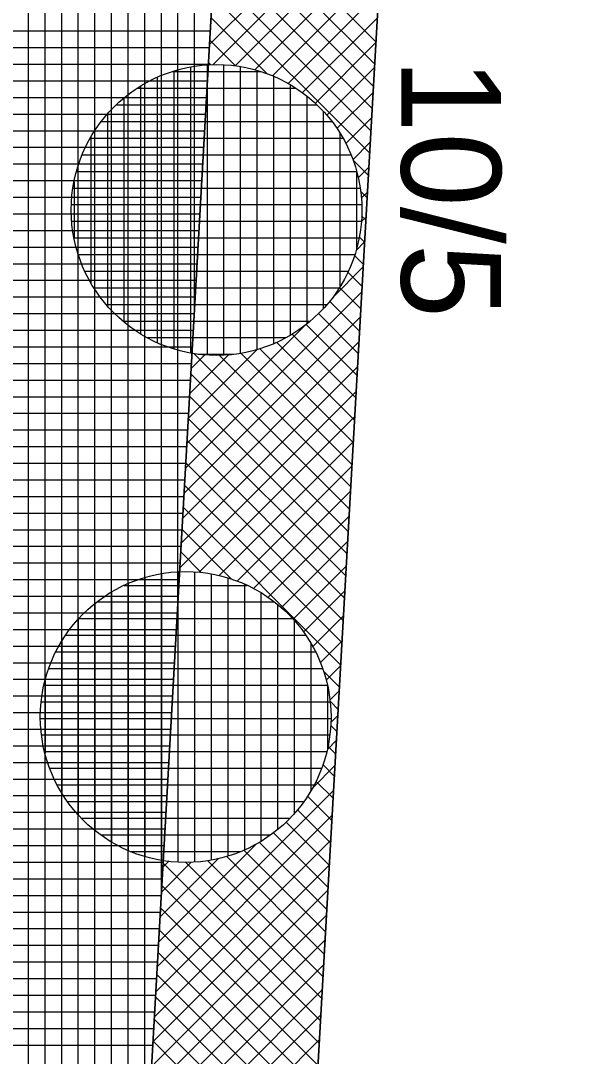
# Model space of a CAD drawing. Extents: x -565346 to -564154, y -1097386 to -1095620.
# Drawn here: x -564291.68 to -564285.01, y -1097199.33 to -1097186.87 of the extents above; entities that cross this region are included whole.
import ezdxf

# ---------------------------------------------------------------- set-up
doc = ezdxf.new("R2010")
doc.units = 0
for name, color, linetype in [('Vrstva 13', 7, 'Continuous'), ('Vrstva 40', 7, 'Continuous'), ('Vrstva 41', 7, 'Continuous'), ('Vrstva 42', 7, 'Continuous'), ('Vrstva 43', 7, 'Continuous'), ('Vrstva 44', 7, 'Continuous')]:
    doc.layers.add(name, color=color, linetype=linetype)

msp = doc.modelspace()

# ---------------------------------------------------------------- linework, layer by layer
at = {"layer": 'Vrstva 13'}
msp.add_line((-564287.03, -1097180.53), (-564291.2, -1097253.99), dxfattribs=at)
at = {"layer": 'Vrstva 41'}
msp.add_lwpolyline([(-564297.082, -1097322.329), (-564302.848, -1097333.175), (-564300.817, -1097333.615), (-564295.11, -1097322.88), (-564285.364, -1097151.156), (-564287.358, -1097151.043), (-564289.027, -1097180.417), (-564293.197, -1097253.877), (-564296.237, -1097307.437)], close=True, dxfattribs=at)
at = {"layer": 'Vrstva 42'}
for p, q in [((-564287.287, -1097185.031), (-564289.409, -1097187.154)), ((-564287.304, -1097185.331), (-564289.369, -1097187.396)), ((-564289.3, -1097185.228), (-564287.406, -1097187.122)), ((-564289.315, -1097185.495), (-564287.421, -1097187.39)), ((-564287.321, -1097185.631), (-564289.1, -1097187.41)), ((-564289.33, -1097185.763), (-564287.436, -1097187.657)), ((-564287.338, -1097185.931), (-564288.865, -1097187.458)), ((-564289.346, -1097186.031), (-564287.451, -1097187.925)), ((-564289.361, -1097186.298), (-564287.466, -1097188.193)), ((-564287.355, -1097186.231), (-564288.653, -1097187.529)), ((-564289.376, -1097186.566), (-564287.481, -1097188.46)), ((-564287.372, -1097186.531), (-564288.462, -1097187.621)), ((-564287.389, -1097186.831), (-564288.29, -1097187.732)), ((-564289.391, -1097186.833), (-564288.721, -1097187.503)), ((-564289.406, -1097187.101), (-564289.097, -1097187.411)), ((-564287.406, -1097187.13), (-564288.136, -1097187.861)), ((-564289.422, -1097187.369), (-564289.393, -1097187.398)), ((-564287.423, -1097187.43), (-564287.998, -1097188.005)), ((-564287.44, -1097187.73), (-564287.875, -1097188.165)), ((-564287.457, -1097188.03), (-564287.77, -1097188.343)), ((-564287.474, -1097188.33), (-564287.684, -1097188.54)), ((-564287.683, -1097188.541), (-564287.497, -1097188.728)), ((-564287.491, -1097188.63), (-564287.618, -1097188.757)), ((-564287.591, -1097188.917), (-564287.512, -1097188.996)), ((-564287.508, -1097188.93), (-564287.582, -1097189.003)), ((-564287.525, -1097189.229), (-564287.582, -1097189.286)), ((-564287.578, -1097189.213), (-564287.527, -1097189.263)), ((-564287.542, -1097189.529), (-564287.646, -1097189.633)), ((-564287.606, -1097189.468), (-564287.542, -1097189.531)), ((-564287.663, -1097189.693), (-564287.557, -1097189.799)), ((-564287.559, -1097189.829), (-564287.93, -1097190.2)), ((-564287.745, -1097189.894), (-564287.573, -1097190.066)), ((-564287.576, -1097190.129), (-564289.699, -1097192.252)), ((-564287.845, -1097190.076), (-564287.588, -1097190.334)), ((-564287.964, -1097190.241), (-564287.603, -1097190.602)), ((-564287.593, -1097190.429), (-564289.716, -1097192.552)), ((-564288.098, -1097190.389), (-564287.618, -1097190.869)), ((-564288.268, -1097190.538), (-564289.682, -1097191.952)), ((-564288.248, -1097190.522), (-564287.633, -1097191.137)), ((-564288.415, -1097190.638), (-564287.649, -1097191.405)), ((-564287.61, -1097190.729), (-564289.733, -1097192.851)), ((-564288.805, -1097190.814), (-564287.679, -1097191.94)), ((-564288.599, -1097190.737), (-564287.664, -1097191.672)), ((-564288.835, -1097190.822), (-564289.665, -1097191.652)), ((-564289.182, -1097190.886), (-564289.648, -1097191.352)), ((-564289.458, -1097190.88), (-564289.631, -1097191.052)), ((-564289.602, -1097190.865), (-564287.725, -1097192.743)), ((-564289.292, -1097190.892), (-564287.709, -1097192.475)), ((-564289.034, -1097190.867), (-564287.694, -1097192.208)), ((-564287.627, -1097191.029), (-564289.75, -1097193.151)), ((-564289.634, -1097191.116), (-564287.74, -1097193.011)), ((-564287.644, -1097191.328), (-564289.767, -1097193.451)), ((-564289.65, -1097191.384), (-564287.755, -1097193.278)), ((-564289.665, -1097191.651), (-564287.77, -1097193.546)), ((-564287.661, -1097191.628), (-564289.536, -1097193.503)), ((-564289.68, -1097191.919), (-564287.785, -1097193.813)), ((-564287.678, -1097191.928), (-564289.292, -1097193.542)), ((-564289.695, -1097192.186), (-564287.8, -1097194.081)), ((-564287.695, -1097192.228), (-564289.076, -1097193.609)), ((-564289.71, -1097192.454), (-564287.816, -1097194.349)), ((-564287.712, -1097192.528), (-564288.881, -1097193.696)), ((-564289.725, -1097192.722), (-564287.831, -1097194.616)), ((-564287.729, -1097192.828), (-564288.704, -1097193.803)), ((-564289.741, -1097192.989), (-564289.148, -1097193.582)), ((-564287.746, -1097193.128), (-564288.545, -1097193.926)), ((-564289.756, -1097193.257), (-564289.509, -1097193.504)), ((-564287.763, -1097193.428), (-564288.401, -1097194.066)), ((-564287.78, -1097193.727), (-564288.274, -1097194.221)), ((-564287.797, -1097194.027), (-564288.165, -1097194.395)), ((-564287.814, -1097194.327), (-564288.074, -1097194.587)), ((-564287.831, -1097194.627), (-564288.004, -1097194.799)), ((-564288.032, -1097194.698), (-564287.846, -1097194.884)), ((-564287.848, -1097194.927), (-564287.958, -1097195.036)), ((-564287.954, -1097195.059), (-564287.861, -1097195.152)), ((-564287.865, -1097195.227), (-564287.948, -1097195.309)), ((-564287.95, -1097195.346), (-564287.876, -1097195.419)), ((-564287.883, -1097195.527), (-564287.989, -1097195.633)), ((-564287.98, -1097195.598), (-564287.892, -1097195.687)), ((-564287.9, -1097195.826), (-564288.163, -1097196.09)), ((-564288.043, -1097195.819), (-564287.907, -1097195.955)), ((-564288.126, -1097196.018), (-564287.922, -1097196.222)), ((-564287.917, -1097196.126), (-564290.039, -1097198.249)), ((-564288.229, -1097196.198), (-564287.937, -1097196.49)), ((-564288.349, -1097196.361), (-564287.952, -1097196.758)), ((-564287.934, -1097196.426), (-564290.056, -1097198.549)), ((-564288.486, -1097196.507), (-564287.968, -1097197.025)), ((-564288.638, -1097196.638), (-564287.983, -1097197.293)), ((-564287.951, -1097196.726), (-564290.073, -1097198.849)), ((-564288.848, -1097196.775), (-564290.022, -1097197.949)), ((-564288.807, -1097196.752), (-564287.998, -1097197.561)), ((-564289.203, -1097196.921), (-564288.028, -1097198.096)), ((-564288.994, -1097196.848), (-564288.013, -1097197.828)), ((-564287.968, -1097197.026), (-564290.09, -1097199.149)), ((-564289.305, -1097196.949), (-564290.005, -1097197.649)), ((-564289.629, -1097196.99), (-564289.988, -1097197.349)), ((-564289.895, -1097196.973), (-564289.971, -1097197.049)), ((-564289.969, -1097197.004), (-564288.074, -1097198.899)), ((-564289.696, -1097196.994), (-564288.059, -1097198.631)), ((-564289.435, -1097196.972), (-564288.044, -1097198.364)), ((-564289.984, -1097197.272), (-564288.089, -1097199.167)), ((-564287.985, -1097197.326), (-564290.076, -1097199.417)), ((-564289.999, -1097197.539), (-564288.104, -1097199.434)), ((-564288.002, -1097197.626), (-564289.806, -1097199.429)), ((-564290.014, -1097197.807), (-564288.119, -1097199.702)), ((-564288.019, -1097197.925), (-564289.57, -1097199.476)), ((-564290.029, -1097198.075), (-564288.135, -1097199.969)), ((-564288.036, -1097198.225), (-564289.358, -1097199.548)), ((-564290.045, -1097198.342), (-564288.15, -1097200.237)), ((-564288.053, -1097198.525), (-564289.167, -1097199.639)), ((-564290.06, -1097198.61), (-564288.165, -1097200.505)), ((-564290.075, -1097198.878), (-564289.434, -1097199.519)), ((-564288.07, -1097198.825), (-564288.994, -1097199.749)), ((-564290.09, -1097199.145), (-564289.806, -1097199.429)), ((-564288.087, -1097199.125), (-564288.839, -1097199.878))]:
    msp.add_line(p, q, dxfattribs=at)
at = {"layer": 'Vrstva 43'}
for p, q in [((-564289.59, -1097190.335), (-564289.59, -1097057.987)), ((-564289.79, -1097193.858), (-564289.79, -1097061.507)), ((-564289.99, -1097197.382), (-564289.99, -1097065.027)), ((-564290.19, -1097200.905), (-564290.19, -1097068.547)), ((-564290.39, -1097204.428), (-564290.39, -1097072.067)), ((-564290.59, -1097207.951), (-564290.59, -1097075.587)), ((-564290.79, -1097211.475), (-564290.79, -1097079.106)), ((-564290.99, -1097214.998), (-564290.99, -1097082.626)), ((-564291.19, -1097218.521), (-564291.19, -1097086.146)), ((-564291.39, -1097222.044), (-564291.39, -1097089.666)), ((-564291.59, -1097225.568), (-564291.59, -1097093.186)), ((-564296.41, -1097186.99), (-564289.4, -1097186.99)), ((-564296.422, -1097187.19), (-564289.411, -1097187.19)), ((-564296.433, -1097187.39), (-564289.423, -1097187.39)), ((-564296.444, -1097187.59), (-564289.434, -1097187.59)), ((-564296.456, -1097187.79), (-564289.446, -1097187.79)), ((-564296.467, -1097187.99), (-564289.457, -1097187.99)), ((-564296.478, -1097188.19), (-564289.468, -1097188.19)), ((-564296.49, -1097188.39), (-564289.48, -1097188.39)), ((-564296.501, -1097188.59), (-564289.491, -1097188.59)), ((-564296.513, -1097188.79), (-564289.502, -1097188.79)), ((-564296.524, -1097188.99), (-564289.514, -1097188.99)), ((-564296.535, -1097189.19), (-564289.525, -1097189.19)), ((-564296.547, -1097189.39), (-564289.536, -1097189.39)), ((-564296.558, -1097189.59), (-564289.548, -1097189.59)), ((-564296.569, -1097189.79), (-564289.559, -1097189.79)), ((-564296.581, -1097189.99), (-564289.57, -1097189.99)), ((-564296.592, -1097190.19), (-564289.582, -1097190.19)), ((-564296.603, -1097190.39), (-564289.593, -1097190.39)), ((-564296.615, -1097190.59), (-564289.604, -1097190.59)), ((-564296.626, -1097190.79), (-564289.616, -1097190.79)), ((-564296.637, -1097190.99), (-564289.627, -1097190.99)), ((-564296.649, -1097191.19), (-564289.639, -1097191.19)), ((-564296.66, -1097191.39), (-564289.65, -1097191.39)), ((-564296.672, -1097191.59), (-564289.661, -1097191.59)), ((-564296.683, -1097191.79), (-564289.673, -1097191.79)), ((-564296.694, -1097191.99), (-564289.684, -1097191.99)), ((-564296.706, -1097192.19), (-564289.695, -1097192.19)), ((-564296.717, -1097192.39), (-564289.707, -1097192.39)), ((-564296.728, -1097192.59), (-564289.718, -1097192.59)), ((-564296.74, -1097192.79), (-564289.729, -1097192.79)), ((-564296.751, -1097192.99), (-564289.741, -1097192.99)), ((-564296.762, -1097193.19), (-564289.752, -1097193.19)), ((-564296.774, -1097193.39), (-564289.763, -1097193.39)), ((-564296.785, -1097193.59), (-564289.775, -1097193.59)), ((-564296.796, -1097193.79), (-564289.786, -1097193.79)), ((-564296.808, -1097193.99), (-564289.797, -1097193.99)), ((-564296.819, -1097194.19), (-564289.809, -1097194.19)), ((-564296.83, -1097194.39), (-564289.82, -1097194.39)), ((-564296.842, -1097194.59), (-564289.832, -1097194.59)), ((-564296.853, -1097194.79), (-564289.843, -1097194.79)), ((-564296.865, -1097194.99), (-564289.854, -1097194.99)), ((-564296.876, -1097195.19), (-564289.866, -1097195.19)), ((-564296.887, -1097195.39), (-564289.877, -1097195.39)), ((-564296.899, -1097195.59), (-564289.888, -1097195.59)), ((-564296.91, -1097195.79), (-564289.9, -1097195.79)), ((-564296.921, -1097195.99), (-564289.911, -1097195.99)), ((-564296.933, -1097196.19), (-564289.922, -1097196.19)), ((-564296.944, -1097196.39), (-564289.934, -1097196.39)), ((-564296.955, -1097196.59), (-564289.945, -1097196.59)), ((-564296.967, -1097196.79), (-564289.956, -1097196.79)), ((-564296.978, -1097196.99), (-564289.968, -1097196.99)), ((-564296.989, -1097197.19), (-564289.979, -1097197.19)), ((-564297.001, -1097197.39), (-564289.99, -1097197.39)), ((-564297.012, -1097197.59), (-564290.002, -1097197.59)), ((-564297.024, -1097197.79), (-564290.013, -1097197.79)), ((-564297.035, -1097197.99), (-564290.025, -1097197.99)), ((-564297.046, -1097198.19), (-564290.036, -1097198.19)), ((-564297.058, -1097198.39), (-564290.047, -1097198.39)), ((-564297.069, -1097198.59), (-564290.059, -1097198.59)), ((-564297.08, -1097198.79), (-564290.07, -1097198.79)), ((-564297.092, -1097198.99), (-564290.081, -1097198.99)), ((-564297.103, -1097199.19), (-564290.093, -1097199.19))]:
    msp.add_line(p, q, dxfattribs=at)
msp.add_lwpolyline([(-564283.37, -1096906.18), (-564284.87, -1096930.83), (-564282.373, -1096930.972), (-564294.286, -1097140.634), (-564296.782, -1097140.492), (-564297.42, -1097150.37), (-564294.347, -1097150.646), (-564303.226, -1097307.04), (-564304.096, -1097322.37), (-564304.399, -1097332.838), (-564302.848, -1097333.175), (-564297.082, -1097322.329), (-564293.197, -1097253.877), (-564289.027, -1097180.417), (-564287.358, -1097151.043), (-564285.364, -1097151.156), (-564284.798, -1097141.172), (-564286.791, -1097141.059), (-564274.888, -1096931.397), (-564272.899, -1096931.51), (-564271.475, -1096906.55)], dxfattribs=at)
at = {"layer": 'Vrstva 44'}
for p, q in [((-564289.64, -1097187.423), (-564289.64, -1097190.864)), ((-564289.44, -1097187.399), (-564289.44, -1097190.888)), ((-564289.24, -1097187.398), (-564289.24, -1097190.891)), ((-564289.04, -1097187.419), (-564289.04, -1097190.871)), ((-564290.04, -1097187.549), (-564290.04, -1097190.739)), ((-564289.861, -1097187.48), (-564288.786, -1097187.48)), ((-564289.84, -1097187.473), (-564289.84, -1097190.816)), ((-564288.84, -1097187.464), (-564288.84, -1097190.824)), ((-564288.64, -1097187.534), (-564288.64, -1097190.752)), ((-564290.282, -1097187.68), (-564288.368, -1097187.68)), ((-564290.24, -1097187.653), (-564290.24, -1097190.634)), ((-564288.44, -1097187.637), (-564288.44, -1097190.652)), ((-564290.44, -1097187.797), (-564290.44, -1097190.491)), ((-564288.24, -1097187.772), (-564288.24, -1097190.515)), ((-564290.534, -1097187.88), (-564288.117, -1097187.88)), ((-564290.64, -1097187.99), (-564290.64, -1097190.298)), ((-564288.04, -1097187.959), (-564288.04, -1097190.331)), ((-564290.713, -1097188.08), (-564287.938, -1097188.08)), ((-564290.846, -1097188.28), (-564287.804, -1097188.28)), ((-564290.84, -1097188.269), (-564290.84, -1097190.02)), ((-564287.84, -1097188.222), (-564287.84, -1097190.068)), ((-564290.942, -1097188.48), (-564287.708, -1097188.48)), ((-564291.011, -1097188.68), (-564287.64, -1097188.68)), ((-564287.64, -1097188.68), (-564287.64, -1097189.613)), ((-564291.04, -1097188.805), (-564291.04, -1097189.484)), ((-564291.055, -1097188.88), (-564287.597, -1097188.88)), ((-564291.073, -1097189.08), (-564287.577, -1097189.08)), ((-564291.068, -1097189.28), (-564287.581, -1097189.28)), ((-564291.041, -1097189.48), (-564287.61, -1097189.48)), ((-564290.99, -1097189.68), (-564287.661, -1097189.68)), ((-564290.912, -1097189.88), (-564287.739, -1097189.88)), ((-564290.802, -1097190.08), (-564287.848, -1097190.08)), ((-564290.656, -1097190.28), (-564287.996, -1097190.28)), ((-564290.453, -1097190.48), (-564288.198, -1097190.48)), ((-564290.161, -1097190.68), (-564288.491, -1097190.68)), ((-564289.545, -1097190.88), (-564289.121, -1097190.88)), ((-564289.99, -1097193.52), (-564289.99, -1097196.967)), ((-564289.79, -1097193.498), (-564289.79, -1097196.99)), ((-564289.59, -1097193.499), (-564289.59, -1097196.99)), ((-564289.39, -1097193.523), (-564289.39, -1097196.966)), ((-564290.436, -1097193.66), (-564288.958, -1097193.66)), ((-564290.39, -1097193.64), (-564290.39, -1097196.849)), ((-564290.19, -1097193.566), (-564290.19, -1097196.923)), ((-564289.19, -1097193.57), (-564289.19, -1097196.917)), ((-564288.99, -1097193.645), (-564288.99, -1097196.843)), ((-564290.59, -1097193.741), (-564290.59, -1097196.747)), ((-564288.79, -1097193.75), (-564288.79, -1097196.741)), ((-564290.79, -1097193.88), (-564290.79, -1097196.61)), ((-564290.767, -1097193.86), (-564288.628, -1097193.86)), ((-564288.59, -1097193.889), (-564288.59, -1097196.597)), ((-564290.99, -1097194.067), (-564290.99, -1097196.42)), ((-564290.983, -1097194.06), (-564288.411, -1097194.06)), ((-564288.39, -1097194.083), (-564288.39, -1097196.407)), ((-564291.141, -1097194.26), (-564288.25, -1097194.26)), ((-564291.19, -1097194.334), (-564291.19, -1097196.153)), ((-564288.19, -1097194.357), (-564288.19, -1097196.133)), ((-564291.259, -1097194.46), (-564288.134, -1097194.46)), ((-564291.346, -1097194.66), (-564288.049, -1097194.66)), ((-564291.39, -1097194.805), (-564291.39, -1097195.68)), ((-564291.402, -1097194.86), (-564287.99, -1097194.86)), ((-564287.99, -1097194.858), (-564287.99, -1097195.623)), ((-564291.435, -1097195.06), (-564287.957, -1097195.06)), ((-564291.445, -1097195.26), (-564287.948, -1097195.26)), ((-564291.432, -1097195.46), (-564287.962, -1097195.46)), ((-564291.396, -1097195.66), (-564287.998, -1097195.66)), ((-564291.333, -1097195.86), (-564288.059, -1097195.86)), ((-564291.243, -1097196.06), (-564288.15, -1097196.06)), ((-564291.121, -1097196.26), (-564288.273, -1097196.26)), ((-564290.953, -1097196.46), (-564288.44, -1097196.46)), ((-564290.722, -1097196.66), (-564288.67, -1097196.66)), ((-564290.366, -1097196.86), (-564289.03, -1097196.86))]:
    msp.add_line(p, q, dxfattribs=at)
for centre in [(-564289.325, -1097189.144), (-564289.697, -1097195.244)]:
    msp.add_circle(centre, 1.75, dxfattribs=at)

# ---------------------------------------------------------------- texts
at = {"layer": 'Vrstva 40'}
msp.add_text('10/5', height=1.2, rotation=270, dxfattribs=at).set_placement((-564287.1, -1097187.32))

doc.saveas('drawing.dxf')
